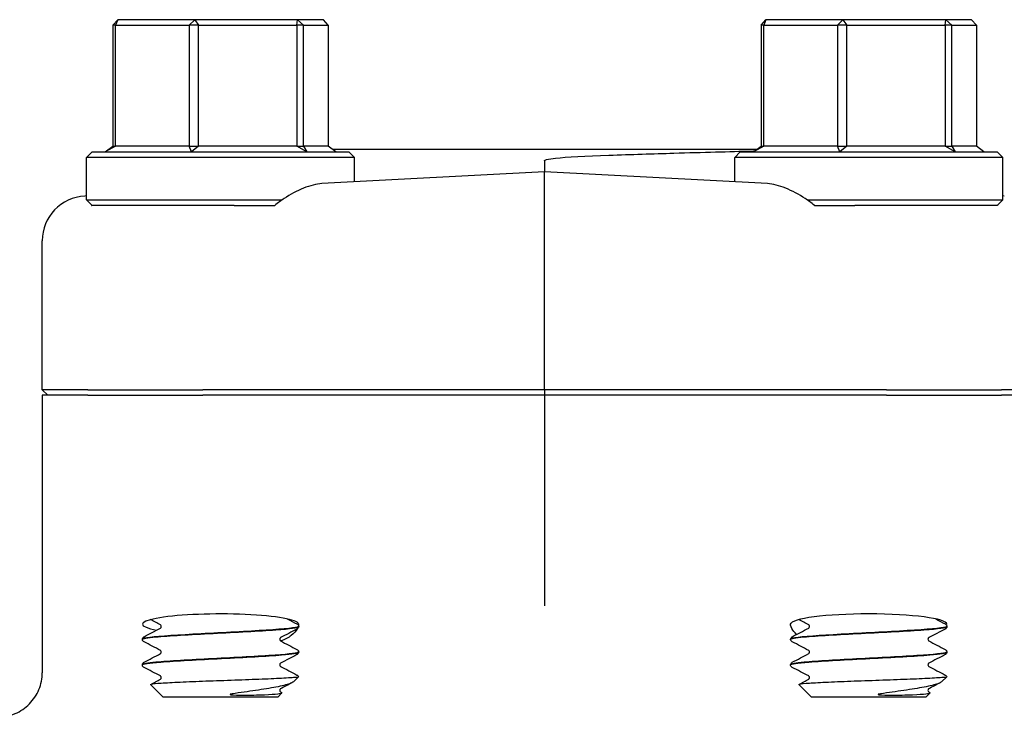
# Model space of a CAD drawing. Header units: inches. Extents: x 36 to 1719, y -84 to 1122.
# Tile 386 of 558: x 1073.5 to 1076.25, y 378.96 to 380.91. Entities that reach past the tile are written whole.
import ezdxf

# ---------------------------------------------------------------- set-up
doc = ezdxf.new("R2010")
doc.units = ezdxf.units.IN
doc.header["$LTSCALE"] = 48
doc.header["$MEASUREMENT"] = 0
doc.layers.add('Visible (ANSI)', color=7, linetype='Continuous', lineweight=30)

msp = doc.modelspace()

# ---------------------------------------------------------------- linework, layer by layer
at = {"layer": 'Visible (ANSI)'}
for p, q in [((1073.75647, 380.89702), (1073.77004, 380.91264)), ((1073.77004, 380.91264), (1073.76396, 380.89702)), ((1073.98573, 380.91264), (1073.77004, 380.91264)), ((1073.97013, 380.89702), (1073.98573, 380.91264)), ((1073.98573, 380.91264), (1073.9964, 380.89702)), ((1074.27353, 380.91264), (1073.98573, 380.91264)), ((1074.27151, 380.89702), (1074.27353, 380.91264)), ((1074.27353, 380.91264), (1074.29029, 380.89702)), ((1074.34565, 380.91264), (1074.27353, 380.91264)), ((1074.35923, 380.89702), (1074.34565, 380.91264)), ((1075.57083, 380.89702), (1075.5844, 380.91264)), ((1075.5844, 380.91264), (1075.57832, 380.89702)), ((1075.80008, 380.91264), (1075.5844, 380.91264)), ((1075.78449, 380.89702), (1075.80008, 380.91264)), ((1075.80008, 380.91264), (1075.81075, 380.89702)), ((1076.08789, 380.91264), (1075.80008, 380.91264)), ((1076.08586, 380.89702), (1076.08789, 380.91264)), ((1076.08789, 380.91264), (1076.10464, 380.89702)), ((1076.16001, 380.91264), (1076.08789, 380.91264)), ((1076.17358, 380.89702), (1076.16001, 380.91264)), ((1073.76396, 380.89702), (1073.75647, 380.89702)), ((1073.75647, 380.89702), (1073.75647, 380.55827)), ((1073.76396, 380.55827), (1073.76396, 380.89702)), ((1073.76396, 380.89702), (1073.97013, 380.89702)), ((1073.9964, 380.89702), (1073.97013, 380.89702)), ((1073.97013, 380.89702), (1073.97013, 380.55827)), ((1073.9964, 380.55827), (1073.9964, 380.89702)), ((1073.9964, 380.89702), (1074.27151, 380.89702)), ((1074.29029, 380.89702), (1074.27151, 380.89702)), ((1074.27151, 380.89702), (1074.27151, 380.55827)), ((1074.29029, 380.55827), (1074.29029, 380.89702)), ((1074.29029, 380.89702), (1074.35923, 380.89702)), ((1074.35923, 380.89702), (1074.35923, 380.55827)), ((1075.57832, 380.89702), (1075.57083, 380.89702)), ((1075.57083, 380.89702), (1075.57083, 380.55827)), ((1075.57832, 380.55827), (1075.57832, 380.89702)), ((1075.57832, 380.89702), (1075.78449, 380.89702)), ((1075.81075, 380.89702), (1075.78449, 380.89702)), ((1075.78449, 380.89702), (1075.78449, 380.55827)), ((1075.81075, 380.55827), (1075.81075, 380.89702)), ((1075.81075, 380.89702), (1076.08586, 380.89702)), ((1076.10464, 380.89702), (1076.08586, 380.89702)), ((1076.08586, 380.89702), (1076.08586, 380.55827)), ((1076.10464, 380.55827), (1076.10464, 380.89702)), ((1076.10464, 380.89702), (1076.17358, 380.89702)), ((1076.17358, 380.89702), (1076.17358, 380.55827)), ((1073.73537, 380.54264), (1073.75647, 380.55827)), ((1073.76396, 380.55827), (1073.73537, 380.54264)), ((1073.75647, 380.55827), (1073.76396, 380.55827)), ((1073.97013, 380.55827), (1073.76396, 380.55827)), ((1073.97704, 380.54264), (1073.97013, 380.55827)), ((1073.97013, 380.55827), (1073.9964, 380.55827)), ((1073.9964, 380.55827), (1073.97704, 380.54264)), ((1074.27151, 380.55827), (1073.9964, 380.55827)), ((1074.29952, 380.54264), (1074.27151, 380.55827)), ((1074.27151, 380.55827), (1074.29029, 380.55827)), ((1074.29029, 380.55827), (1074.29952, 380.54264)), ((1074.35923, 380.55827), (1074.29029, 380.55827)), ((1074.38033, 380.54264), (1074.35923, 380.55827)), ((1075.55816, 380.54889), (1074.3719, 380.54889)), ((1075.54973, 380.54264), (1075.57083, 380.55827)), ((1075.57832, 380.55827), (1075.54973, 380.54264)), ((1075.57083, 380.55827), (1075.57832, 380.55827)), ((1075.78449, 380.55827), (1075.57832, 380.55827)), ((1075.79139, 380.54264), (1075.78449, 380.55827)), ((1075.78449, 380.55827), (1075.81075, 380.55827)), ((1075.81075, 380.55827), (1075.79139, 380.54264)), ((1076.08586, 380.55827), (1075.81075, 380.55827)), ((1076.11387, 380.54264), (1076.08586, 380.55827)), ((1076.08586, 380.55827), (1076.10464, 380.55827)), ((1076.10464, 380.55827), (1076.11387, 380.54264)), ((1076.17358, 380.55827), (1076.10464, 380.55827)), ((1076.19468, 380.54264), (1076.17358, 380.55827)), ((1073.69847, 380.54264), (1073.68285, 380.52702)), ((1074.43285, 380.52702), (1073.68285, 380.52702)), ((1073.68285, 380.40827), (1073.68285, 380.52702)), ((1073.69847, 380.54264), (1074.41722, 380.54264)), ((1074.41722, 380.54264), (1074.43285, 380.52702)), ((1074.43285, 380.4585), (1074.43285, 380.52702)), ((1075.51283, 380.54264), (1075.4972, 380.52702)), ((1076.2472, 380.52702), (1075.4972, 380.52702)), ((1075.4972, 380.4585), (1075.4972, 380.52702)), ((1075.51283, 380.54264), (1076.23158, 380.54264)), ((1076.23158, 380.54264), (1076.2472, 380.52702)), ((1076.2472, 380.40827), (1076.2472, 380.52702)), ((1074.96503, 380.51765), (1074.96503, 380.48639)), ((1074.96503, 380.48639), (1074.34149, 380.45371)), ((1075.58856, 380.45371), (1074.96503, 380.48639)), ((1074.96503, 380.36208), (1074.96503, 380.48639)), ((1073.68285, 380.4192), (1073.67834, 380.41896)), ((1076.25171, 380.41896), (1076.2472, 380.4192)), ((1073.69847, 380.39264), (1073.68285, 380.40827)), ((1073.68285, 380.40827), (1074.23034, 380.40827)), ((1074.09628, 380.39264), (1073.69847, 380.39264)), ((1074.09628, 380.39264), (1074.20977, 380.39264)), ((1075.69971, 380.40827), (1076.2472, 380.40827)), ((1075.72028, 380.39264), (1075.83377, 380.39264)), ((1076.23158, 380.39264), (1075.83377, 380.39264)), ((1076.23158, 380.39264), (1076.2472, 380.40827)), ((1074.96503, 379.87702), (1074.96503, 380.36208)), ((1073.55878, 379.87702), (1073.55878, 380.29402)), ((1073.55878, 379.87702), (1073.57454, 379.86139)), ((1073.68613, 379.87702), (1073.55878, 379.87702)), ((1073.55878, 379.86139), (1073.55878, 379.08502)), ((1073.68613, 379.86139), (1073.55878, 379.86139)), ((1073.68613, 379.87702), (1074.00836, 379.87702)), ((1073.68613, 379.86139), (1074.00836, 379.86139)), ((1074.96503, 379.87702), (1074.00836, 379.87702)), ((1074.96503, 379.86139), (1074.00836, 379.86139)), ((1075.92169, 379.87702), (1074.96503, 379.87702)), ((1074.96503, 379.87702), (1074.96503, 379.86139)), ((1074.96503, 379.86139), (1074.96503, 379.39616)), ((1075.92169, 379.86139), (1074.96503, 379.86139)), ((1075.92169, 379.87702), (1076.24392, 379.87702)), ((1075.92169, 379.86139), (1076.24392, 379.86139)), ((1076.37128, 379.87702), (1076.24392, 379.87702)), ((1076.37128, 379.86139), (1076.24392, 379.86139)), ((1074.96503, 379.39616), (1074.96503, 379.27194)), ((1074.2766, 379.21463), (1074.2766, 379.21396)), ((1076.09095, 379.21463), (1076.09095, 379.21396)), ((1073.8391, 379.17888), (1073.8391, 379.17821)), ((1075.65345, 379.17888), (1075.65345, 379.17821)), ((1074.2766, 379.14313), (1074.2766, 379.14246)), ((1076.09095, 379.14313), (1076.09095, 379.14246)), ((1073.8391, 379.10738), (1073.8391, 379.10671)), ((1075.65345, 379.10738), (1075.65345, 379.10671)), ((1074.26172, 379.05944), (1074.27622, 379.07358)), ((1076.07607, 379.05944), (1076.09057, 379.07358)), ((1073.89684, 379.01764), (1073.86202, 379.05159)), ((1075.7112, 379.01764), (1075.67638, 379.05159)), ((1073.89684, 379.01764), (1074.21886, 379.01764)), ((1074.21886, 379.01764), (1074.22977, 379.02829)), ((1074.22587, 379.03105), (1074.22936, 379.02922)), ((1075.7112, 379.01764), (1076.03321, 379.01764)), ((1076.03321, 379.01764), (1076.04413, 379.02829)), ((1076.04022, 379.03105), (1076.04372, 379.02922))]:
    msp.add_line(p, q, dxfattribs=at)
for centre, major_axis, ratio, start_param, end_param in [((1073.68488, 380.29413), (-0.12593, -0.0066), 0.9912318, 4.712389, 6.2312837), ((1074.05785, 379.22069), (0.21875, 0), 0.1316525, 0.1108904, 3.7549812), ((1075.8722, 379.22069), (0.21875, 0), 0.1316525, 6.1892377, 9.3138876)]:
    msp.add_ellipse(centre, major_axis=major_axis, ratio=ratio, start_param=start_param, end_param=end_param, dxfattribs=at)
for points, knots in [([(1074.96503, 380.51765), (1074.96503, 380.51782), (1074.96507, 380.51799), (1074.96523, 380.51835), (1074.96538, 380.51854), (1074.96586, 380.51902), (1074.96627, 380.5193), (1074.96775, 380.52011), (1074.96922, 380.52062), (1074.97694, 380.52284), (1074.98744, 380.52421), (1075.02683, 380.52854), (1075.08001, 380.5312), (1075.14502, 380.53338)], [0, 0, 0, 0, 0.00152658, 0.00152658, 0.00347355, 0.00347355, 0.00712444, 0.00712444, 0.01690708, 0.01690708, 0.05959749, 0.05959749, 0.22400496, 0.22400496, 0.22400496, 0.22400496]), ([(1075.14502, 380.53338), (1075.2079, 380.53548), (1075.26893, 380.53744), (1075.40818, 380.54163), (1075.48218, 380.54362), (1075.54827, 380.54515), (1075.55078, 380.54521), (1075.55327, 380.54527)], [3.1568039, 3.1568039, 3.1568039, 3.1568039, 3.6500368, 3.6500368, 4.3433226, 4.3433226, 4.370872, 4.370872, 4.370872, 4.370872]), ([(1074.34149, 380.45371), (1074.32602, 380.4529), (1074.30835, 380.44838), (1074.27182, 380.43365), (1074.25295, 380.42339), (1074.22757, 380.40652), (1074.21853, 380.39994), (1074.20977, 380.39264)], [0.5162883, 0.5162883, 0.5162883, 0.5162883, 0.68070555, 0.68070555, 0.84790607, 0.84790607, 0.93136202, 0.93136202, 0.93136202, 0.93136202]), ([(1075.72028, 380.39264), (1075.71152, 380.39994), (1075.70248, 380.40652), (1075.6771, 380.42339), (1075.65823, 380.43365), (1075.62171, 380.44838), (1075.60403, 380.4529), (1075.58856, 380.45371)], [1.37086357, 1.37086357, 1.37086357, 1.37086357, 1.45431952, 1.45431952, 1.62152004, 1.62152004, 1.78593729, 1.78593729, 1.78593729, 1.78593729]), ([(1073.83936, 379.17819), (1073.83944, 379.18045), (1073.85222, 379.18271), (1073.87653, 379.18497), (1073.91248, 379.18831), (1073.97296, 379.19166), (1074.03694, 379.195), (1074.10089, 379.19834), (1074.16709, 379.20168), (1074.21252, 379.20503), (1074.25302, 379.20801), (1074.27632, 379.21098), (1074.27655, 379.21396)], [14.1348503, 14.1348503, 14.1348503, 14.1348503, 14.7308693, 14.7308693, 14.7308693, 15.6122213, 15.6122213, 15.6122213, 16.4933178, 16.4933178, 16.4933178, 17.2787596, 17.2787596, 17.2787596, 17.2787596]), ([(1074.27657, 379.21466), (1074.2766, 379.2144), (1074.27645, 379.21414), (1074.27612, 379.21388), (1074.2719, 379.21055), (1074.23792, 379.20721), (1074.18595, 379.20388), (1074.13409, 379.20055), (1074.06532, 379.19722), (1074.00336, 379.19389), (1073.94152, 379.19057), (1073.88764, 379.18725), (1073.86025, 379.18393), (1073.84638, 379.18225), (1073.83943, 379.18056), (1073.83943, 379.17888)], [-23.5642615, -23.5642615, -23.5642615, -23.5642615, -23.4959687, -23.4959687, -23.4959687, -22.6167864, -22.6167864, -22.6167864, -21.7394211, -21.7394211, -21.7394211, -20.8637276, -20.8637276, -20.8637276, -20.4203522, -20.4203522, -20.4203522, -20.4203522]), ([(1073.89205, 379.2143), (1073.89205, 379.21568), (1073.89149, 379.21698), (1073.89055, 379.21826), (1073.8902, 379.21853), (1073.88989, 379.21876), (1073.88983, 379.21879), (1073.88983, 379.21879)], [0, 0, 0, 0, 0.022828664, 0.022828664, 0.041633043, 0.041633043, 0.054614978, 0.054614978, 0.054614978, 0.054614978]), ([(1073.88983, 379.2098), (1073.88983, 379.2098), (1073.89006, 379.2099), (1073.89082, 379.21069), (1073.89119, 379.21115), (1073.89182, 379.21248), (1073.89205, 379.21338), (1073.89205, 379.2143)], [0.002645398, 0.002645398, 0.002645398, 0.002645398, 0.027589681, 0.027589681, 0.042171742, 0.042171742, 0.057287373, 0.057287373, 0.057287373, 0.057287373]), ([(1074.27243, 379.20745), (1074.26894, 379.20153), (1074.26335, 379.19499), (1074.24825, 379.18297), (1074.23832, 379.17741), (1074.22615, 379.17391)], [0.17588334, 0.17588334, 0.17588334, 0.17588334, 0.32081632, 0.32081632, 0.47288143, 0.47288143, 0.47288143, 0.47288143]), ([(1074.27189, 379.22144), (1074.27267, 379.22103), (1074.27352, 379.22053), (1074.27492, 379.21908), (1074.27541, 379.21845), (1074.27624, 379.21679), (1074.27655, 379.21574), (1074.2766, 379.21466)], [0, 0, 0, 0, 0.028459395, 0.028459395, 0.043235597, 0.043235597, 0.058545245, 0.058545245, 0.058545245, 0.058545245]), ([(1074.2766, 379.21394), (1074.27653, 379.21248), (1074.27599, 379.21111), (1074.27474, 379.20924), (1074.27408, 379.20862), (1074.27292, 379.20773), (1074.27239, 379.20742), (1074.27189, 379.20716)], [0, 0, 0, 0, 0.020588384, 0.020588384, 0.04017257, 0.04017257, 0.058516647, 0.058516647, 0.058516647, 0.058516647]), ([(1074.27525, 379.22387), (1074.27643, 379.22249), (1074.27682, 379.22042), (1074.27642, 379.21745), (1074.27635, 379.21701), (1074.27625, 379.21657)], [0, 0, 0, 0, 0.081333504, 0.081333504, 0.094797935, 0.094797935, 0.094797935, 0.094797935]), ([(1075.67049, 379.19214), (1075.66443, 379.19757), (1075.65992, 379.2033), (1075.65327, 379.21523), (1075.65238, 379.22102), (1075.6548, 379.22387)], [0.71251652, 0.71251652, 0.71251652, 0.71251652, 0.82602783, 0.82602783, 0.97703961, 0.97703961, 0.97703961, 0.97703961]), ([(1075.65371, 379.17819), (1075.6538, 379.18045), (1075.66657, 379.18271), (1075.69089, 379.18497), (1075.72684, 379.18831), (1075.78732, 379.19166), (1075.85129, 379.195), (1075.91524, 379.19834), (1075.98145, 379.20168), (1076.02688, 379.20503), (1076.06738, 379.20801), (1076.09067, 379.21098), (1076.0909, 379.21396)], [14.1348503, 14.1348503, 14.1348503, 14.1348503, 14.7308693, 14.7308693, 14.7308693, 15.6122213, 15.6122213, 15.6122213, 16.4933178, 16.4933178, 16.4933178, 17.2787596, 17.2787596, 17.2787596, 17.2787596]), ([(1076.09093, 379.21466), (1076.09095, 379.2144), (1076.09081, 379.21414), (1076.09048, 379.21388), (1076.08625, 379.21055), (1076.05227, 379.20721), (1076.00031, 379.20388), (1075.94845, 379.20055), (1075.87968, 379.19722), (1075.81772, 379.19389), (1075.75588, 379.19057), (1075.702, 379.18725), (1075.6746, 379.18393), (1075.66074, 379.18225), (1075.65379, 379.18056), (1075.65378, 379.17888)], [-23.5642615, -23.5642615, -23.5642615, -23.5642615, -23.4959687, -23.4959687, -23.4959687, -22.6167864, -22.6167864, -22.6167864, -21.7394211, -21.7394211, -21.7394211, -20.8637276, -20.8637276, -20.8637276, -20.4203522, -20.4203522, -20.4203522, -20.4203522]), ([(1075.70641, 379.2143), (1075.70641, 379.21568), (1075.70584, 379.21698), (1075.70491, 379.21826), (1075.70456, 379.21853), (1075.70424, 379.21876), (1075.70418, 379.21879), (1075.70418, 379.21879)], [0, 0, 0, 0, 0.022828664, 0.022828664, 0.041633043, 0.041633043, 0.054614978, 0.054614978, 0.054614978, 0.054614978]), ([(1075.70418, 379.2098), (1075.70418, 379.2098), (1075.70442, 379.2099), (1075.70518, 379.21069), (1075.70554, 379.21115), (1075.70617, 379.21248), (1075.70641, 379.21338), (1075.70641, 379.2143)], [0.002645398, 0.002645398, 0.002645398, 0.002645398, 0.027589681, 0.027589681, 0.042171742, 0.042171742, 0.057287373, 0.057287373, 0.057287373, 0.057287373]), ([(1076.08625, 379.22144), (1076.08703, 379.22103), (1076.08787, 379.22053), (1076.08927, 379.21908), (1076.08977, 379.21845), (1076.0906, 379.21679), (1076.0909, 379.21574), (1076.09095, 379.21466)], [0, 0, 0, 0, 0.028459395, 0.028459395, 0.043235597, 0.043235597, 0.058545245, 0.058545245, 0.058545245, 0.058545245]), ([(1076.09095, 379.21394), (1076.09089, 379.21248), (1076.09034, 379.21111), (1076.0891, 379.20924), (1076.08843, 379.20862), (1076.08727, 379.20773), (1076.08675, 379.20742), (1076.08625, 379.20716)], [0, 0, 0, 0, 0.020588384, 0.020588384, 0.04017257, 0.04017257, 0.058516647, 0.058516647, 0.058516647, 0.058516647]), ([(1073.8391, 379.17891), (1073.83916, 379.18037), (1073.83971, 379.18173), (1073.84095, 379.18361), (1073.84162, 379.18422), (1073.84278, 379.18512), (1073.8433, 379.18543), (1073.8438, 379.18569)], [0, 0, 0, 0, 0.020588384, 0.020588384, 0.04017257, 0.04017257, 0.058516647, 0.058516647, 0.058516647, 0.058516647]), ([(1073.8438, 379.17141), (1073.84302, 379.17182), (1073.84218, 379.17232), (1073.84078, 379.17376), (1073.84028, 379.1744), (1073.83945, 379.17606), (1073.83915, 379.17711), (1073.8391, 379.17819)], [0, 0, 0, 0, 0.028459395, 0.028459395, 0.043235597, 0.043235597, 0.058545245, 0.058545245, 0.058545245, 0.058545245]), ([(1074.22587, 379.18304), (1074.22587, 379.18304), (1074.22563, 379.18295), (1074.22487, 379.18215), (1074.22451, 379.1817), (1074.22388, 379.18037), (1074.22364, 379.17947), (1074.22364, 379.17855)], [0.002645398, 0.002645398, 0.002645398, 0.002645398, 0.027589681, 0.027589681, 0.042171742, 0.042171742, 0.057287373, 0.057287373, 0.057287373, 0.057287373]), ([(1074.22364, 379.17855), (1074.22364, 379.17716), (1074.22421, 379.17587), (1074.22514, 379.17459), (1074.22549, 379.17431), (1074.22581, 379.17408), (1074.22587, 379.17405), (1074.22587, 379.17405)], [0, 0, 0, 0, 0.022828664, 0.022828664, 0.041633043, 0.041633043, 0.054614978, 0.054614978, 0.054614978, 0.054614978]), ([(1075.65345, 379.17891), (1075.65352, 379.18037), (1075.65406, 379.18173), (1075.65531, 379.18361), (1075.65598, 379.18422), (1075.65713, 379.18512), (1075.65766, 379.18543), (1075.65816, 379.18569)], [0, 0, 0, 0, 0.020588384, 0.020588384, 0.04017257, 0.04017257, 0.058516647, 0.058516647, 0.058516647, 0.058516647]), ([(1075.65816, 379.17141), (1075.65738, 379.17182), (1075.65653, 379.17232), (1075.65514, 379.17376), (1075.65464, 379.1744), (1075.65381, 379.17606), (1075.6535, 379.17711), (1075.65345, 379.17819)], [0, 0, 0, 0, 0.028459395, 0.028459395, 0.043235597, 0.043235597, 0.058545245, 0.058545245, 0.058545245, 0.058545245]), ([(1076.04022, 379.18304), (1076.04022, 379.18304), (1076.03999, 379.18295), (1076.03923, 379.18215), (1076.03886, 379.1817), (1076.03823, 379.18037), (1076.038, 379.17947), (1076.038, 379.17855)], [0.002645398, 0.002645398, 0.002645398, 0.002645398, 0.027589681, 0.027589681, 0.042171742, 0.042171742, 0.057287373, 0.057287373, 0.057287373, 0.057287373]), ([(1076.038, 379.17855), (1076.038, 379.17716), (1076.03856, 379.17587), (1076.0395, 379.17459), (1076.03985, 379.17431), (1076.04017, 379.17408), (1076.04022, 379.17405), (1076.04022, 379.17405)], [0, 0, 0, 0, 0.022828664, 0.022828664, 0.041633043, 0.041633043, 0.054614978, 0.054614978, 0.054614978, 0.054614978]), ([(1073.83924, 379.10669), (1073.8394, 379.10935), (1073.85755, 379.11202), (1073.89055, 379.11468), (1073.93204, 379.11803), (1073.99618, 379.12138), (1074.06058, 379.12473), (1074.12495, 379.12808), (1074.18832, 379.13143), (1074.22857, 379.13478), (1074.25936, 379.13734), (1074.27616, 379.1399), (1074.27642, 379.14246)], [7.851665, 7.851665, 7.851665, 7.851665, 8.5540503, 8.5540503, 8.5540503, 9.4372578, 9.4372578, 9.4372578, 10.320193, 10.320193, 10.320193, 10.9955743, 10.9955743, 10.9955743, 10.9955743]), ([(1074.27656, 379.14316), (1074.27648, 379.14013), (1074.25247, 379.1371), (1074.21087, 379.13407), (1074.16523, 379.13075), (1074.09932, 379.12743), (1074.03579, 379.12411), (1073.97247, 379.1208), (1073.91271, 379.11749), (1073.87693, 379.11418), (1073.85246, 379.11191), (1073.83955, 379.10965), (1073.83936, 379.10738)], [-17.2810762, -17.2810762, -17.2810762, -17.2810762, -16.4826805, -16.4826805, -16.4826805, -15.6069384, -15.6069384, -15.6069384, -14.7341258, -14.7341258, -14.7341258, -14.1371669, -14.1371669, -14.1371669, -14.1371669]), ([(1073.89205, 379.1428), (1073.89205, 379.14418), (1073.89149, 379.14548), (1073.89055, 379.14676), (1073.8902, 379.14703), (1073.88989, 379.14726), (1073.88983, 379.14729), (1073.88983, 379.14729)], [0, 0, 0, 0, 0.022828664, 0.022828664, 0.041633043, 0.041633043, 0.054614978, 0.054614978, 0.054614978, 0.054614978]), ([(1073.88983, 379.1383), (1073.88983, 379.1383), (1073.89006, 379.1384), (1073.89082, 379.13919), (1073.89119, 379.13965), (1073.89182, 379.14098), (1073.89205, 379.14188), (1073.89205, 379.1428)], [0.002645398, 0.002645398, 0.002645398, 0.002645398, 0.027589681, 0.027589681, 0.042171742, 0.042171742, 0.057287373, 0.057287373, 0.057287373, 0.057287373]), ([(1074.27189, 379.14994), (1074.27267, 379.14953), (1074.27352, 379.14903), (1074.27492, 379.14758), (1074.27541, 379.14695), (1074.27624, 379.14529), (1074.27655, 379.14424), (1074.2766, 379.14316)], [0, 0, 0, 0, 0.028459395, 0.028459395, 0.043235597, 0.043235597, 0.058545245, 0.058545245, 0.058545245, 0.058545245]), ([(1074.2766, 379.14244), (1074.27653, 379.14098), (1074.27599, 379.13961), (1074.27474, 379.13774), (1074.27408, 379.13712), (1074.27292, 379.13623), (1074.27239, 379.13592), (1074.27189, 379.13566)], [0, 0, 0, 0, 0.020588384, 0.020588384, 0.04017257, 0.04017257, 0.058516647, 0.058516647, 0.058516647, 0.058516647]), ([(1075.6536, 379.10669), (1075.65375, 379.10935), (1075.67191, 379.11202), (1075.7049, 379.11468), (1075.7464, 379.11803), (1075.81054, 379.12138), (1075.87493, 379.12473), (1075.93931, 379.12808), (1076.00268, 379.13143), (1076.04293, 379.13478), (1076.07372, 379.13734), (1076.09052, 379.1399), (1076.09078, 379.14246)], [7.851665, 7.851665, 7.851665, 7.851665, 8.5540503, 8.5540503, 8.5540503, 9.4372578, 9.4372578, 9.4372578, 10.320193, 10.320193, 10.320193, 10.9955743, 10.9955743, 10.9955743, 10.9955743]), ([(1076.09092, 379.14316), (1076.09084, 379.14013), (1076.06682, 379.1371), (1076.02522, 379.13407), (1075.97959, 379.13075), (1075.91367, 379.12743), (1075.85014, 379.12411), (1075.78682, 379.1208), (1075.72706, 379.11749), (1075.69129, 379.11418), (1075.66682, 379.11191), (1075.6539, 379.10965), (1075.65371, 379.10738)], [-17.2810762, -17.2810762, -17.2810762, -17.2810762, -16.4826805, -16.4826805, -16.4826805, -15.6069384, -15.6069384, -15.6069384, -14.7341258, -14.7341258, -14.7341258, -14.1371669, -14.1371669, -14.1371669, -14.1371669]), ([(1075.70641, 379.1428), (1075.70641, 379.14418), (1075.70584, 379.14548), (1075.70491, 379.14676), (1075.70456, 379.14703), (1075.70424, 379.14726), (1075.70418, 379.14729), (1075.70418, 379.14729)], [0, 0, 0, 0, 0.022828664, 0.022828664, 0.041633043, 0.041633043, 0.054614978, 0.054614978, 0.054614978, 0.054614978]), ([(1075.70418, 379.1383), (1075.70418, 379.1383), (1075.70442, 379.1384), (1075.70518, 379.13919), (1075.70554, 379.13965), (1075.70617, 379.14098), (1075.70641, 379.14188), (1075.70641, 379.1428)], [0.002645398, 0.002645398, 0.002645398, 0.002645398, 0.027589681, 0.027589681, 0.042171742, 0.042171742, 0.057287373, 0.057287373, 0.057287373, 0.057287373]), ([(1076.08625, 379.14994), (1076.08703, 379.14953), (1076.08787, 379.14903), (1076.08927, 379.14758), (1076.08977, 379.14695), (1076.0906, 379.14529), (1076.0909, 379.14424), (1076.09095, 379.14316)], [0, 0, 0, 0, 0.028459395, 0.028459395, 0.043235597, 0.043235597, 0.058545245, 0.058545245, 0.058545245, 0.058545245]), ([(1076.09095, 379.14244), (1076.09089, 379.14098), (1076.09034, 379.13961), (1076.0891, 379.13774), (1076.08843, 379.13712), (1076.08727, 379.13623), (1076.08675, 379.13592), (1076.08625, 379.13566)], [0, 0, 0, 0, 0.020588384, 0.020588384, 0.04017257, 0.04017257, 0.058516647, 0.058516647, 0.058516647, 0.058516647]), ([(1073.8391, 379.10741), (1073.83916, 379.10887), (1073.83971, 379.11023), (1073.84095, 379.11211), (1073.84162, 379.11272), (1073.84278, 379.11362), (1073.8433, 379.11393), (1073.8438, 379.11419)], [0, 0, 0, 0, 0.020588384, 0.020588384, 0.04017257, 0.04017257, 0.058516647, 0.058516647, 0.058516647, 0.058516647]), ([(1075.65345, 379.10741), (1075.65352, 379.10887), (1075.65406, 379.11023), (1075.65531, 379.11211), (1075.65598, 379.11272), (1075.65713, 379.11362), (1075.65766, 379.11393), (1075.65816, 379.11419)], [0, 0, 0, 0, 0.020588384, 0.020588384, 0.04017257, 0.04017257, 0.058516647, 0.058516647, 0.058516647, 0.058516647]), ([(1073.8438, 379.09991), (1073.84302, 379.10032), (1073.84218, 379.10082), (1073.84078, 379.10226), (1073.84028, 379.1029), (1073.83945, 379.10456), (1073.83915, 379.10561), (1073.8391, 379.10669)], [0, 0, 0, 0, 0.028459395, 0.028459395, 0.043235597, 0.043235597, 0.058545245, 0.058545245, 0.058545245, 0.058545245]), ([(1074.22587, 379.11154), (1074.22587, 379.11154), (1074.22563, 379.11145), (1074.22487, 379.11065), (1074.22451, 379.1102), (1074.22388, 379.10887), (1074.22364, 379.10797), (1074.22364, 379.10705)], [0.002645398, 0.002645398, 0.002645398, 0.002645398, 0.027589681, 0.027589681, 0.042171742, 0.042171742, 0.057287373, 0.057287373, 0.057287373, 0.057287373]), ([(1074.22364, 379.10705), (1074.22364, 379.10566), (1074.22421, 379.10437), (1074.22514, 379.10309), (1074.22549, 379.10281), (1074.22581, 379.10258), (1074.22587, 379.10255), (1074.22587, 379.10255)], [0, 0, 0, 0, 0.022828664, 0.022828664, 0.041633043, 0.041633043, 0.054614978, 0.054614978, 0.054614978, 0.054614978]), ([(1075.65816, 379.09991), (1075.65738, 379.10032), (1075.65653, 379.10082), (1075.65514, 379.10226), (1075.65464, 379.1029), (1075.65381, 379.10456), (1075.6535, 379.10561), (1075.65345, 379.10669)], [0, 0, 0, 0, 0.028459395, 0.028459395, 0.043235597, 0.043235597, 0.058545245, 0.058545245, 0.058545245, 0.058545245]), ([(1076.04022, 379.11154), (1076.04022, 379.11154), (1076.03999, 379.11145), (1076.03923, 379.11065), (1076.03886, 379.1102), (1076.03823, 379.10887), (1076.038, 379.10797), (1076.038, 379.10705)], [0.002645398, 0.002645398, 0.002645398, 0.002645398, 0.027589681, 0.027589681, 0.042171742, 0.042171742, 0.057287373, 0.057287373, 0.057287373, 0.057287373]), ([(1076.038, 379.10705), (1076.038, 379.10566), (1076.03856, 379.10437), (1076.0395, 379.10309), (1076.03985, 379.10281), (1076.04017, 379.10258), (1076.04022, 379.10255), (1076.04022, 379.10255)], [0, 0, 0, 0, 0.022828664, 0.022828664, 0.041633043, 0.041633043, 0.054614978, 0.054614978, 0.054614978, 0.054614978]), ([(1073.43267, 378.96014), (1073.43278, 378.96014), (1073.43289, 378.96014), (1073.44154, 378.96016), (1073.45007, 378.96104), (1073.4668, 378.9645), (1073.47496, 378.96706), (1073.49784, 378.97687), (1073.51149, 378.98616), (1073.53433, 379.00935), (1073.54335, 379.02298), (1073.55562, 379.0529), (1073.55878, 379.06888), (1073.55878, 379.08502)], [-0.00080906, -0.00080906, -0.00080906, -0.00080906, 0, 0, 0.06513682, 0.06513682, 0.13017613, 0.13017613, 0.25481643, 0.25481643, 0.37825086, 0.37825086, 0.50129539, 0.50129539, 0.50129539, 0.50129539]), ([(1073.86202, 379.05159), (1073.8615, 379.0521), (1073.86236, 379.05261), (1073.86887, 379.05409), (1073.87814, 379.05504), (1073.90567, 379.05697), (1073.92379, 379.05793), (1073.96673, 379.05986), (1073.9912, 379.06082), (1074.04344, 379.06275), (1074.07072, 379.0637), (1074.12457, 379.06563), (1074.15058, 379.06659), (1074.19787, 379.06852), (1074.21861, 379.06948), (1074.23517, 379.07044)], [-1.3327966, -1.3327966, -1.3327966, -1.3327966, -1.2298846, -1.2298846, -1.0320942, -1.0320942, -0.8314266, -0.8314266, -0.6278827, -0.6278827, -0.4214631, -0.4214631, -0.2121686, -0.2121686, 0, 0, 0, 0]), ([(1073.89205, 379.0713), (1073.89205, 379.07268), (1073.89149, 379.07398), (1073.89055, 379.07526), (1073.8902, 379.07553), (1073.88989, 379.07576), (1073.88983, 379.07579), (1073.88983, 379.07579)], [0, 0, 0, 0, 0.022828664, 0.022828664, 0.041633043, 0.041633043, 0.054614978, 0.054614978, 0.054614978, 0.054614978]), ([(1073.88983, 379.0668), (1073.88983, 379.0668), (1073.89006, 379.0669), (1073.89082, 379.06769), (1073.89119, 379.06815), (1073.89182, 379.06948), (1073.89205, 379.07038), (1073.89205, 379.0713)], [0.002645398, 0.002645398, 0.002645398, 0.002645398, 0.027589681, 0.027589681, 0.042171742, 0.042171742, 0.057287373, 0.057287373, 0.057287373, 0.057287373]), ([(1074.26172, 379.05944), (1074.2599, 379.05767), (1074.25646, 379.05588), (1074.24285, 379.05098), (1074.22984, 379.04787), (1074.19679, 379.04157), (1074.17743, 379.03846), (1074.13529, 379.03217), (1074.11311, 379.02906), (1074.09049, 379.02583)], [-0.66481107, -0.66481107, -0.66481107, -0.66481107, -0.55061182, -0.55061182, -0.35778862, -0.35778862, -0.17425332, -0.17425332, 0, 0, 0, 0]), ([(1074.23517, 379.07044), (1074.24422, 379.07096), (1074.2519, 379.07142), (1074.2644, 379.07226), (1074.26912, 379.07262), (1074.27493, 379.07322), (1074.27629, 379.07346), (1074.27624, 379.07364)], [-0.44431555, -0.44431555, -0.44431555, -0.44431555, -0.32882749, -0.32882749, -0.21096916, -0.21096916, -0.10373636, -0.10373636, -0.10373636, -0.10373636]), ([(1074.27189, 379.07844), (1074.27255, 379.07809), (1074.27325, 379.07768), (1074.2748, 379.07628), (1074.27572, 379.07519), (1074.27623, 379.07363)], [0, 0, 0, 0, 0.024061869, 0.024061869, 0.048830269, 0.048830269, 0.048830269, 0.048830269]), ([(1075.67638, 379.05159), (1075.67586, 379.0521), (1075.67672, 379.05261), (1075.68323, 379.05409), (1075.69249, 379.05504), (1075.72003, 379.05697), (1075.73815, 379.05793), (1075.78108, 379.05986), (1075.80556, 379.06082), (1075.85779, 379.06275), (1075.88508, 379.0637), (1075.93892, 379.06563), (1075.96494, 379.06659), (1076.01223, 379.06852), (1076.03297, 379.06948), (1076.04953, 379.07044)], [-1.3327966, -1.3327966, -1.3327966, -1.3327966, -1.2298846, -1.2298846, -1.0320942, -1.0320942, -0.8314266, -0.8314266, -0.6278827, -0.6278827, -0.4214631, -0.4214631, -0.2121686, -0.2121686, 0, 0, 0, 0]), ([(1075.70641, 379.0713), (1075.70641, 379.07268), (1075.70584, 379.07398), (1075.70491, 379.07526), (1075.70456, 379.07553), (1075.70424, 379.07576), (1075.70418, 379.07579), (1075.70418, 379.07579)], [0, 0, 0, 0, 0.022828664, 0.022828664, 0.041633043, 0.041633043, 0.054614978, 0.054614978, 0.054614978, 0.054614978]), ([(1075.70418, 379.0668), (1075.70418, 379.0668), (1075.70442, 379.0669), (1075.70518, 379.06769), (1075.70554, 379.06815), (1075.70617, 379.06948), (1075.70641, 379.07038), (1075.70641, 379.0713)], [0.002645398, 0.002645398, 0.002645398, 0.002645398, 0.027589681, 0.027589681, 0.042171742, 0.042171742, 0.057287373, 0.057287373, 0.057287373, 0.057287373]), ([(1076.07607, 379.05944), (1076.07426, 379.05767), (1076.07082, 379.05588), (1076.05721, 379.05098), (1076.04419, 379.04787), (1076.01115, 379.04157), (1075.99179, 379.03846), (1075.94964, 379.03217), (1075.92746, 379.02906), (1075.90485, 379.02583)], [-0.66481107, -0.66481107, -0.66481107, -0.66481107, -0.55061182, -0.55061182, -0.35778862, -0.35778862, -0.17425332, -0.17425332, 0, 0, 0, 0]), ([(1076.04953, 379.07044), (1076.05858, 379.07096), (1076.06626, 379.07142), (1076.07876, 379.07226), (1076.08348, 379.07262), (1076.08929, 379.07322), (1076.09065, 379.07346), (1076.09059, 379.07364)], [-0.44431555, -0.44431555, -0.44431555, -0.44431555, -0.32882749, -0.32882749, -0.21096916, -0.21096916, -0.10373636, -0.10373636, -0.10373636, -0.10373636]), ([(1076.08625, 379.07844), (1076.08691, 379.07809), (1076.0876, 379.07768), (1076.08915, 379.07628), (1076.09008, 379.07519), (1076.09059, 379.07363)], [0, 0, 0, 0, 0.024061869, 0.024061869, 0.048830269, 0.048830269, 0.048830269, 0.048830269]), ([(1074.22587, 379.04004), (1074.22587, 379.04004), (1074.22563, 379.03995), (1074.22487, 379.03915), (1074.22451, 379.0387), (1074.22388, 379.03737), (1074.22364, 379.03647), (1074.22364, 379.03555)], [0.002645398, 0.002645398, 0.002645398, 0.002645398, 0.027589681, 0.027589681, 0.042171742, 0.042171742, 0.057287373, 0.057287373, 0.057287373, 0.057287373]), ([(1074.22364, 379.03555), (1074.22364, 379.03416), (1074.22421, 379.03287), (1074.22514, 379.03159), (1074.22549, 379.03131), (1074.22581, 379.03108), (1074.22587, 379.03105), (1074.22587, 379.03105)], [0, 0, 0, 0, 0.022828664, 0.022828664, 0.041633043, 0.041633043, 0.054614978, 0.054614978, 0.054614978, 0.054614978]), ([(1076.04022, 379.04004), (1076.04022, 379.04004), (1076.03999, 379.03995), (1076.03923, 379.03915), (1076.03886, 379.0387), (1076.03823, 379.03737), (1076.038, 379.03647), (1076.038, 379.03555)], [0.002645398, 0.002645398, 0.002645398, 0.002645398, 0.027589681, 0.027589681, 0.042171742, 0.042171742, 0.057287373, 0.057287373, 0.057287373, 0.057287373]), ([(1076.038, 379.03555), (1076.038, 379.03416), (1076.03856, 379.03287), (1076.0395, 379.03159), (1076.03985, 379.03131), (1076.04017, 379.03108), (1076.04022, 379.03105), (1076.04022, 379.03105)], [0, 0, 0, 0, 0.022828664, 0.022828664, 0.041633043, 0.041633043, 0.054614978, 0.054614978, 0.054614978, 0.054614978]), ([(1074.09049, 379.02583), (1074.08822, 379.02551), (1074.08644, 379.02518), (1074.08516, 379.02478), (1074.08491, 379.02469), (1074.08464, 379.02455), (1074.08456, 379.0245), (1074.08446, 379.02442), (1074.08443, 379.02438), (1074.0844, 379.02432), (1074.08439, 379.02429), (1074.08439, 379.02422), (1074.0844, 379.02419), (1074.08445, 379.02412), (1074.0845, 379.02408), (1074.08469, 379.02394), (1074.08493, 379.02385), (1074.08595, 379.02358), (1074.0871, 379.02341), (1074.09496, 379.0226), (1074.1079, 379.02231), (1074.12355, 379.02231)], [-0.25215193, -0.25215193, -0.25215193, -0.25215193, -0.19967794, -0.19967794, -0.18722758, -0.18722758, -0.18219412, -0.18219412, -0.17935031, -0.17935031, -0.17701108, -0.17701108, -0.17437616, -0.17437616, -0.17027277, -0.17027277, -0.15860757, -0.15860757, -0.12989843, -0.12989843, 0, 0, 0, 0]), ([(1074.12355, 379.02231), (1074.15178, 379.02231), (1074.16992, 379.02298), (1074.19685, 379.02401), (1074.20954, 379.02481), (1074.21807, 379.02583)], [-0.29459793, -0.29459793, -0.29459793, -0.29459793, -0.17753869, -0.17753869, 0, 0, 0, 0]), ([(1074.21807, 379.02583), (1074.22397, 379.02654), (1074.22771, 379.02723), (1074.23013, 379.02836), (1074.23018, 379.02879), (1074.22936, 379.02922)], [-2.9565185, -2.9565185, -2.9565185, -2.9565185, -2.83328963, -2.83328963, -2.75640248, -2.75640248, -2.75640248, -2.75640248]), ([(1075.90485, 379.02583), (1075.90258, 379.02551), (1075.9008, 379.02518), (1075.89952, 379.02478), (1075.89926, 379.02469), (1075.89899, 379.02455), (1075.89891, 379.0245), (1075.89882, 379.02442), (1075.89879, 379.02438), (1075.89875, 379.02432), (1075.89875, 379.02429), (1075.89875, 379.02422), (1075.89876, 379.02419), (1075.8988, 379.02412), (1075.89885, 379.02408), (1075.89905, 379.02394), (1075.89929, 379.02385), (1075.9003, 379.02358), (1075.90145, 379.02341), (1075.90931, 379.0226), (1075.92225, 379.02231), (1075.9379, 379.02231)], [-0.25215193, -0.25215193, -0.25215193, -0.25215193, -0.19967794, -0.19967794, -0.18722758, -0.18722758, -0.18219412, -0.18219412, -0.17935031, -0.17935031, -0.17701108, -0.17701108, -0.17437616, -0.17437616, -0.17027277, -0.17027277, -0.15860757, -0.15860757, -0.12989843, -0.12989843, 0, 0, 0, 0]), ([(1075.9379, 379.02231), (1075.96614, 379.02231), (1075.98428, 379.02298), (1076.01121, 379.02401), (1076.02389, 379.02481), (1076.03243, 379.02583)], [-0.29459793, -0.29459793, -0.29459793, -0.29459793, -0.17753869, -0.17753869, 0, 0, 0, 0]), ([(1076.03243, 379.02583), (1076.03833, 379.02654), (1076.04206, 379.02723), (1076.04449, 379.02836), (1076.04454, 379.02879), (1076.04372, 379.02922)], [-2.9565185, -2.9565185, -2.9565185, -2.9565185, -2.83328963, -2.83328963, -2.75640248, -2.75640248, -2.75640248, -2.75640248])]:
    msp.add_open_spline(points, degree=3, knots=knots, dxfattribs=at)
for points in [[(1073.69714, 380.39264), (1073.69735, 380.39287), (1073.69756, 380.3931), (1073.69778, 380.39334)], [(1076.23227, 380.39334), (1076.23249, 380.39311), (1076.2327, 380.39287), (1076.23291, 380.39264)], [(1073.88983, 379.21879), (1073.8805, 379.22369), (1073.87117, 379.22858), (1073.86183, 379.23347)], [(1074.24475, 379.23565), (1074.25379, 379.23091), (1074.26284, 379.22617), (1074.27189, 379.22144)], [(1075.70419, 379.21879), (1075.69486, 379.22369), (1075.68552, 379.22858), (1075.67619, 379.23347)], [(1076.0591, 379.23565), (1076.06815, 379.23091), (1076.0772, 379.22617), (1076.08625, 379.22144)], [(1073.8438, 379.18569), (1073.85915, 379.19372), (1073.8745, 379.20176), (1073.88983, 379.20981)], [(1074.27189, 379.20716), (1074.25654, 379.19913), (1074.2412, 379.19109), (1074.22586, 379.18304)], [(1075.65816, 379.18569), (1075.67351, 379.19372), (1075.68885, 379.20176), (1075.70419, 379.20981)], [(1076.08625, 379.20716), (1076.0709, 379.19913), (1076.05555, 379.19109), (1076.04022, 379.18304)], [(1073.88983, 379.14729), (1073.8745, 379.15534), (1073.85915, 379.16338), (1073.8438, 379.17141)], [(1074.22586, 379.17406), (1074.2412, 379.16601), (1074.25654, 379.15797), (1074.27189, 379.14994)], [(1075.70419, 379.14729), (1075.68885, 379.15534), (1075.67351, 379.16338), (1075.65816, 379.17141)], [(1076.04022, 379.17406), (1076.05555, 379.16601), (1076.0709, 379.15797), (1076.08625, 379.14994)], [(1073.8438, 379.11419), (1073.85915, 379.12222), (1073.8745, 379.13026), (1073.88983, 379.13831)], [(1074.27189, 379.13566), (1074.25654, 379.12763), (1074.2412, 379.11959), (1074.22586, 379.11154)], [(1075.65816, 379.11419), (1075.67351, 379.12222), (1075.68885, 379.13026), (1075.70419, 379.13831)], [(1076.08625, 379.13566), (1076.0709, 379.12763), (1076.05555, 379.11959), (1076.04022, 379.11154)], [(1073.88983, 379.07579), (1073.8745, 379.08384), (1073.85915, 379.09188), (1073.8438, 379.09991)], [(1074.22586, 379.10256), (1074.2412, 379.09451), (1074.25654, 379.08647), (1074.27189, 379.07844)], [(1075.70419, 379.07579), (1075.68885, 379.08384), (1075.67351, 379.09188), (1075.65816, 379.09991)], [(1076.04022, 379.10256), (1076.05555, 379.09451), (1076.0709, 379.08647), (1076.08625, 379.07844)], [(1073.86239, 379.05242), (1073.87154, 379.05721), (1073.88069, 379.06201), (1073.88983, 379.06681)], [(1075.67674, 379.05242), (1075.68589, 379.05721), (1075.69504, 379.06201), (1075.70419, 379.06681)], [(1074.25783, 379.0568), (1074.24717, 379.05122), (1074.23652, 379.04563), (1074.22586, 379.04004)], [(1076.07219, 379.0568), (1076.06153, 379.05122), (1076.05087, 379.04563), (1076.04022, 379.04004)]]:
    msp.add_open_spline(points, degree=3, dxfattribs=at)
for points, weights in [([(1073.69847, 380.39264), (1073.6978, 380.39264), (1073.69714, 380.39264)], [0.999903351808, 0.999903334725, 0.999903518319]), ([(1076.23291, 380.39264), (1076.23225, 380.39264), (1076.23158, 380.39264)], [0.999903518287, 0.999903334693, 0.999903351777])]:
    msp.add_rational_spline(points, weights, degree=2, dxfattribs=at)

doc.saveas('drawing.dxf')
